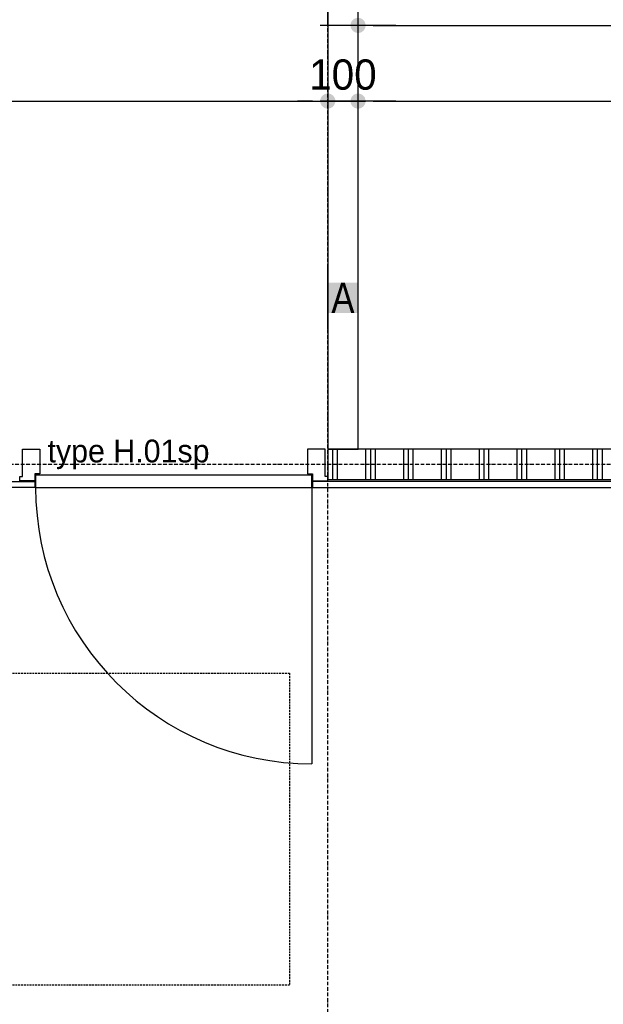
# Model space of a CAD drawing. Header units: millimetres. Extents: x -297000 to 504135, y -166520 to 252050.
# Tile 396 of 416: x 82357 to 84285, y 25042 to 28294. Entities that reach past the tile are written whole.
import ezdxf

# ---------------------------------------------------------------- set-up
doc = ezdxf.new("R2010")
doc.units = ezdxf.units.MM
doc.header["$MEASUREMENT"] = 0
for name, pattern in [('ACAD_ISO10W100', [18, 12, -3, 0, -3]), ('CENTER', [50.8, 31.75, -6.35, 6.35, -6.35]), ('HIDDEN', [0.375, 0.25, -0.125])]:
    doc.linetypes.add(name, pattern=pattern)
doc.layers.get('Defpoints').update_dxf_attribs({"color": 6})
for name, color, linetype in [('010_D0050_D', 1, 'Continuous'), ('010_T0050_T', 4, 'Continuous'), ('040_AXPRI_B', 9, 'CENTER'), ('068_HATCH_H', 8, 'Continuous'), ('210_WALEX_E', 2, 'Continuous'), ('220_WALIN_E', 1, 'Continuous'), ('220_WALIN_G', 1, 'Continuous'), ('320_DOORS_E', 8, 'Continuous'), ('320_DOORS_G', 2, 'Continuous'), ('420_WAFIN_G', 1, 'Continuous')]:
    doc.layers.add(name, color=color, linetype=linetype)
doc.styles.add('VMX 1 SMALL 100', font='unvr55w.TTF', dxfattribs={"height": 100})
doc.styles.add('VMX 2 MEDIUM 50', font='unvr55w.TTF', dxfattribs={"height": 100})
doc.dimstyles.new('VMX 50', dxfattribs={"dimscale": 50, "dimtxt": 1, "dimasz": 1, "dimexe": 2, "dimexo": 2, "dimgap": 0.7, "dimtad": 1, "dimdec": 0, "dimdsep": 46, "dimtxsty": 'VMX 2 MEDIUM 50', "dimblk1": 'VMX-DIM-ARROW', "dimblk2": 'VMX-DIM-ARROW', "dimsah": 1, "dimcen": 1, "dimdle": 2, "dimse1": 1, "dimse2": 1, "dimclrd": 256, "dimclre": 256, "dimclrt": 256, "dimadec": 0, "dimazin": 0, "dimtm": 1e-09, "dimtfac": 1, "dimtdec": 0, "dimtmove": 2, "dimatfit": 2, "dimldrblk": 'VMX-DIM-ARROW', "dimfxl": 0, "dimtolj": 2, "dimlwd": -1, "dimarcsym": 0})

# ---------------------------------------------------------------- blocks, each defined once
blk = doc.blocks.new('VMX-DIM-ARROW')
h = blk.add_hatch(color=256)
edge = h.paths.add_edge_path()
edge.add_arc((0, 0), 0.5, 0, 360)
for p, q in [((0, 2.5), (0, -2.5)), ((-2.5, 0), (2.5, 0))]:
    blk.add_line(p, q)
blk = doc.blocks.new('*D346')
at = {"layer": '010_D0050_D'}
blk.add_line((93402.9, 30160), (93402.9, 26925), dxfattribs=at)
at = {"layer": 'Defpoints', "color": 0}
for p in [(83475, 30210), (83475, 26875), (93402.9, 26875)]:
    blk.add_point(p, dxfattribs=at)
at = {"layer": '010_D0050_D', "xscale": 50, "yscale": 50, "zscale": 50}
for p, rotation in [((93402.9, 30210), 90), ((93402.9, 26875), 270)]:
    blk.add_blockref('VMX-DIM-ARROW', p, dxfattribs=dict(at, rotation=rotation))
at = {"layer": '010_D0050_D', "insert": (93316.1, 28542.5), "char_height": 100, "attachment_point": 5, "rotation": 90, "style": 'VMX 2 MEDIUM 50'}
blk.add_mtext('\\A2;3335', dxfattribs=at)
blk = doc.blocks.new('*D383')
at = {"layer": '010_D0050_D'}
blk.add_line((80575, 28025), (83325, 28025), dxfattribs=at)
at = {"layer": 'Defpoints', "color": 0}
for p in [(80525, 28360), (83375, 28275), (83375, 28025)]:
    blk.add_point(p, dxfattribs=at)
at = {"layer": '010_D0050_D', "xscale": 50, "yscale": 50, "zscale": 50, "rotation": 180}
blk.add_blockref('VMX-DIM-ARROW', (80525, 28025), dxfattribs=at)
at = {"layer": '010_D0050_D', "xscale": 50, "yscale": 50, "zscale": 50}
blk.add_blockref('VMX-DIM-ARROW', (83375, 28025), dxfattribs=at)
at = {"layer": '010_D0050_D', "insert": (81950, 28111.9), "char_height": 100, "attachment_point": 5, "style": 'VMX 2 MEDIUM 50'}
blk.add_mtext('\\A2;2850', dxfattribs=at)
blk = doc.blocks.new('*D384')
at = {"layer": '010_D0050_D'}
for p, q in [((83325, 28025), (83275, 28025)), ((83375, 28025), (83475, 28025)), ((83525, 28025), (83575, 28025))]:
    blk.add_line(p, q, dxfattribs=at)
at = {"layer": 'Defpoints', "color": 0}
for p in [(83375, 28275), (83475, 28275), (83475, 28025)]:
    blk.add_point(p, dxfattribs=at)
at = {"layer": '010_D0050_D', "xscale": 50, "yscale": 50, "zscale": 50}
blk.add_blockref('VMX-DIM-ARROW', (83375, 28025), dxfattribs=at)
at = {"layer": '010_D0050_D', "xscale": 50, "yscale": 50, "zscale": 50, "rotation": 180}
blk.add_blockref('VMX-DIM-ARROW', (83475, 28025), dxfattribs=at)
at = {"layer": '010_D0050_D', "insert": (83425, 28111.9), "char_height": 100, "attachment_point": 5, "style": 'VMX 2 MEDIUM 50'}
blk.add_mtext('\\A2;100', dxfattribs=at)
blk = doc.blocks.new('*D385')
at = {"layer": '010_D0050_D'}
blk.add_line((83525, 28275), (94910, 28275), dxfattribs=at)
at = {"layer": 'Defpoints', "color": 0}
for p in [(83475, 28525), (94960, 28525), (94960, 28275)]:
    blk.add_point(p, dxfattribs=at)
at = {"layer": '010_D0050_D', "xscale": 50, "yscale": 50, "zscale": 50, "rotation": 180}
blk.add_blockref('VMX-DIM-ARROW', (83475, 28275), dxfattribs=at)
at = {"layer": '010_D0050_D', "xscale": 50, "yscale": 50, "zscale": 50}
blk.add_blockref('VMX-DIM-ARROW', (94960, 28275), dxfattribs=at)
at = {"layer": '010_D0050_D', "insert": (89217.5, 28361.9), "char_height": 100, "attachment_point": 5, "style": 'VMX 2 MEDIUM 50'}
blk.add_mtext('\\A2;11485', dxfattribs=at)
blk = doc.blocks.new('*D467')
at = {"layer": '010_D0050_D'}
blk.add_line((83525, 28025), (85544.5, 28025), dxfattribs=at)
at = {"layer": 'Defpoints', "color": 0}
for p in [(83475, 29733), (85594.5, 28025), (85594.5, 27610.2)]:
    blk.add_point(p, dxfattribs=at)
at = {"layer": '010_D0050_D', "xscale": 50, "yscale": 50, "zscale": 50, "rotation": 180}
blk.add_blockref('VMX-DIM-ARROW', (83475, 28025), dxfattribs=at)
at = {"layer": '010_D0050_D', "xscale": 50, "yscale": 50, "zscale": 50}
blk.add_blockref('VMX-DIM-ARROW', (85594.5, 28025), dxfattribs=at)
at = {"layer": '010_D0050_D', "insert": (84534.7, 28111.9), "char_height": 100, "attachment_point": 5, "style": 'VMX 2 MEDIUM 50'}
blk.add_mtext('\\A2;2120', dxfattribs=at)
blk = doc.blocks.new('GRID01')
at = {"layer": '040_AXPRI_B', "linetype": 'ACAD_ISO10W100'}
for p, q in [((-11600, -3742), (-11600, 26942)), ((3742, 17400), (-26942, 17400))]:
    blk.add_line(p, q, dxfattribs=at)
blk = doc.blocks.new('*U1238')
at = {"layer": '220_WALIN_G', "ltscale": 10}
for p, q in [((0, 1400), (0, 1600)), ((100, 1400), (100, 1600)), ((0, 400), (0, 600)), ((100, 400), (100, 600))]:
    blk.add_line(p, q, dxfattribs=at)
blk.add_lwpolyline([(0, 0), (100, 0), (100, 3335), (0, 3335)], close=True, dxfattribs=at)
at = {"layer": '220_WALIN_E', "ltscale": 10, "insert": (50, 500), "char_height": 100, "width": 100, "attachment_point": 5, "style": 'VMX 1 SMALL 100', "bg_fill": 1, "box_fill_scale": 1, "bg_fill_color": 255, "bg_fill_transparency": 0}
blk.add_mtext('{\\fUnivers Condensed|b0|i0|c0|p34;A}', dxfattribs=at)
blk = doc.blocks.new('DEUR1000_hpl finish')
at = {"layer": '320_DOORS_E'}
blk.add_arc((52.5, 126), 913, 0, 90, dxfattribs=at)
at = {"layer": '320_DOORS_G'}
blk.add_lwpolyline([(52.5, 126), (52.5, 1039)], dxfattribs=at)
for points in [[(9, 0), (67, 0), (67, 81), (50, 81), (50, 104), (0, 104), (0, 90), (9, 90), (9, 0)], [(52.5, 126), (52.5, 86), (965.5, 86), (965.5, 126)], [(1009, 0), (951, 0), (951, 81), (968, 81), (968, 104), (1018, 104), (1018, 90), (1009, 90), (1009, 0)]]:
    blk.add_lwpolyline(points, close=True, dxfattribs=at)
blk = doc.blocks.new('1006_X-01.01')
at = {"layer": '068_HATCH_H'}
h = blk.add_hatch(dxfattribs=at)
h.set_pattern_fill('PLAST', color=256, scale=500, angle=270, style=0)
h.set_pattern_definition([(270, (14001, 17350), (125, -2e-14), []), (270, (14016.63, 17350), (125, -2e-14), []), (270, (14032.25, 17350), (125, -2e-14), [])])
h.paths.add_polyline_path([(13917.5, 17350), (13917.5, 17450), (11600, 17450), (11600, 17350)])
at = {"layer": '210_WALEX_E', "color": 8, "linetype": 'HIDDEN', "ltscale": 25}
blk.add_lwpolyline([(11474, 15680), (10024, 15680), (10024, 16710), (11474, 16710)], close=True, dxfattribs=at)
at = {"layer": '220_WALIN_G', "ltscale": 10}
blk.add_lwpolyline([(13917.5, 17350), (13917.5, 17450), (11600, 17450), (11600, 17350)], close=True, dxfattribs=at)
at = {"layer": '420_WAFIN_G'}
for points in [[(10632, 17324), (6962.5, 17324), (6962.5, 17343), (10632, 17343), (10632, 17324)], [(11550, 17324), (13917.5, 17324), (13917.5, 17343), (11550, 17343), (11550, 17324)]]:
    blk.add_lwpolyline(points, dxfattribs=at)
blk.add_blockref('GRID01', (23200, 0))
at = {"rotation": 180}
blk.add_blockref('DEUR1000_hpl finish', (11600, 17450), dxfattribs=at)
at = {"layer": '220_WALIN_G', "ltscale": 10}
blk.add_blockref('*U1238', (11600, 17450), dxfattribs=at)

msp = doc.modelspace()

# ---------------------------------------------------------------- block references
msp.add_blockref('1006_X-01.01', (71775, 9425))

# ---------------------------------------------------------------- texts
at = {"layer": '010_T0050_T', "insert": (82449, 26809), "char_height": 75, "attachment_point": 7, "style": 'VMX 2 MEDIUM 50'}
msp.add_mtext('type H.01sp', dxfattribs=at)

# ---------------------------------------------------------------- dimensions: what is measured, and where the dimension line sits
at = {"layer": '010_D0050_D'}
dim = msp.add_linear_dim(base=(93402.9, 26875), p1=(83475, 30210), p2=(83475, 26875), angle=90, dimstyle='VMX 50', dxfattribs=at)
dim.commit()
dim.dimension.update_dxf_attribs({"geometry": '*D346', "text_midpoint": (93316.1, 28542.5)})
for base, p1, p2, picture, middle in [((85594.5, 28024.9999999), (83474.9999998, 29733.0429185), (85594.5, 27610.2019027), '*D467', (84534.7499999, 28111.8781005)), ((94960, 28275), (83475, 28525), (94960, 28525), '*D385', (89217.5, 28361.9)), ((83375, 28025), (80525, 28360), (83375, 28275), '*D383', (81950, 28111.9))]:
    dim = msp.add_linear_dim(base=base, p1=p1, p2=p2, dimstyle='VMX 50', dxfattribs=at)
    dim.commit()
    dim.dimension.update_dxf_attribs({"geometry": picture, "text_midpoint": middle})
dim = msp.add_linear_dim(base=(83475, 28025), p1=(83375, 28275), p2=(83475, 28275), dimstyle='VMX 50', dxfattribs=at)
dim.commit()
dim.dimension.update_dxf_attribs({"geometry": '*D384', "text_midpoint": (83425, 28111.9), "dimtype": 160})

doc.saveas('drawing.dxf')
